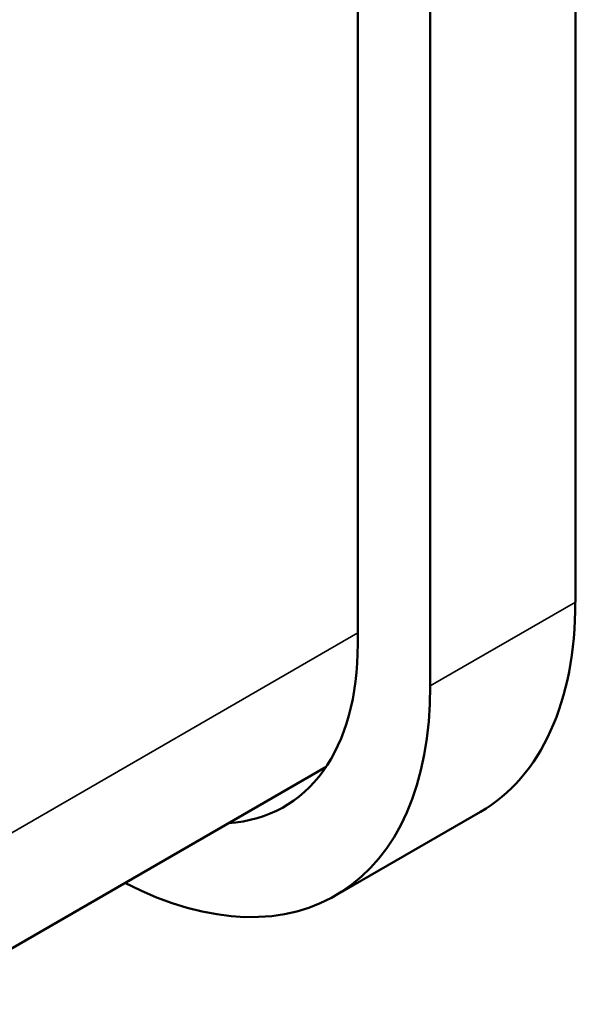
# Model space of a CAD drawing. Header units: millimetres. Extents: x 0 to 2100, y 0 to 1485.
# Tile 337 of 581: x 1722 to 1730, y 1180 to 1195. Entities that reach past the tile are written whole.
import ezdxf

# ---------------------------------------------------------------- set-up
doc = ezdxf.new("R2010")
doc.units = ezdxf.units.MM
doc.header["$LTSCALE"] = 5
doc.layers.add('Sichtbar (ISO)', color=7, linetype='Continuous', lineweight=50)
doc.layers.add('Sichtbar schmal (ISO)', color=7, linetype='Continuous', lineweight=35)

msp = doc.modelspace()

# ---------------------------------------------------------------- linework, layer by layer
at = {"layer": 'Sichtbar (ISO)'}
for p, q in [((1730.002, 1186.359), (1730.002, 1227.184)), ((1726.82, 1185.747), (1726.82, 1226.572)), ((1727.88, 1185.135), (1727.88, 1225.96)), ((1726.357, 1183.952), (1720.339, 1180.478)), ((1728.614, 1183.292), (1726.493, 1182.068))]:
    msp.add_line(p, q, dxfattribs=at)
for centre, major_axis, start_param, end_param in [((1725.264, 1189.095), (3.35, -5.802), 0, 0.785398), ((1723.143, 1187.87), (2.6, -4.503), 6.004941, 7.068584), ((1723.143, 1187.87), (3.35, -5.802), 5.554829, 7.068584)]:
    msp.add_ellipse(centre, major_axis=major_axis, ratio=0.57735, start_param=start_param, end_param=end_param, dxfattribs=at)
at = {"layer": 'Sichtbar schmal (ISO)'}
for p, q in [((1730.002, 1186.359), (1727.88, 1185.135)), ((1721.334, 1182.743), (1726.82, 1185.91))]:
    msp.add_line(p, q, dxfattribs=at)

doc.saveas('drawing.dxf')
